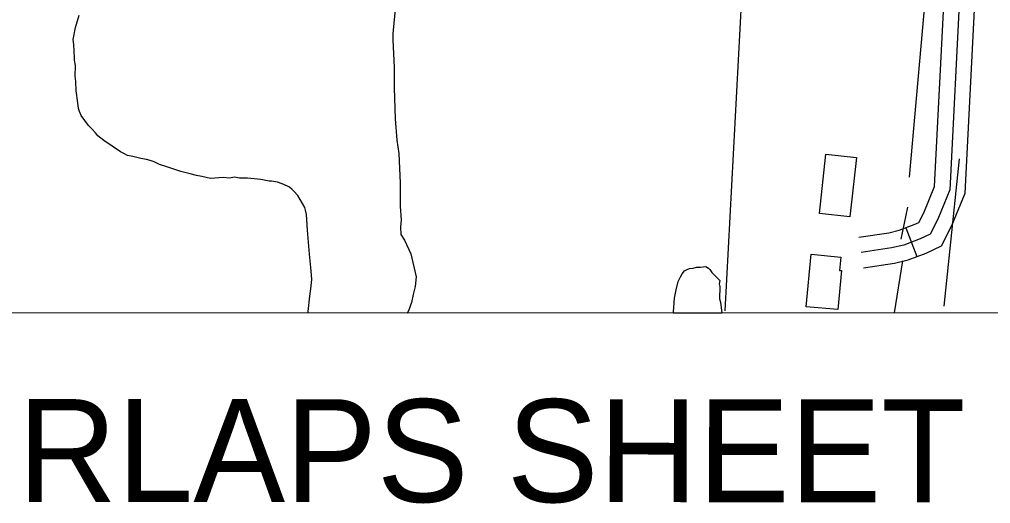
# Model space of a CAD drawing. Extents: x 3245246 to 3283090, y 806824 to 832173.
# Drawn here: x 3251445 to 3252390, y 812027 to 812498 of the extents above; entities that cross this region are included whole.
import ezdxf

# ---------------------------------------------------------------- set-up
doc = ezdxf.new("R2010")
doc.units = 0
for name, color, linetype in [('V-ANNO-TEXT', 7, 'Continuous'), ('V-BLDG-OTLN', 7, 'Continuous'), ('V-GRID-FRAM', 7, 'Continuous'), ('V-ROAD-CNTR', 7, 'Continuous'), ('V-SITE-VEGE', 7, 'Continuous'), ('V-SURV-IDEN', 7, 'Continuous'), ('V-TOPO-SHOR', 7, 'Continuous')]:
    doc.layers.add(name, color=color, linetype=linetype)

msp = doc.modelspace()

# ---------------------------------------------------------------- linework, layer by layer
at = {"layer": 'V-BLDG-OTLN'}
for points in [[(3252229.56, 812366.7), (3252259.25, 812363.43), (3252252.9, 812305.71), (3252223.2, 812308.98)], [(3252215.04, 812269.35), (3252244.08, 812266.68), (3252242.88, 812253.71), (3252244.71, 812253.54), (3252241.21, 812215.59), (3252210.36, 812218.43)]]:
    msp.add_lwpolyline(points, close=True, dxfattribs=at)
at = {"layer": 'V-GRID-FRAM'}
msp.add_lwpolyline([(3249428.77, 830400.05), (3280833.33, 830386.34), (3280833.33, 812199.58), (3249412.9, 812213.29), (3249428.77, 830400.05)], dxfattribs=at)
at = {"layer": 'V-ROAD-CNTR'}
msp.add_line((3252307.3, 812295.18), (3252317.89, 812267.11), dxfattribs=at)
for points in [[(3252261.51, 812285.93), (3252290.54, 812290.35), (3252300.87, 812292.76), (3252315.31, 812298.2), (3252319.95, 812300.43), (3252324.72, 812309.71), (3252335.07, 812335.3), (3252345.12, 812530.97), (3252342.57, 812544.56), (3252339.72, 812554.15), (3252335.34, 812566.45), (3252331.17, 812576.32), (3252325.45, 812583.48), (3252318.25, 812590.2), (3252310.47, 812594.29), (3252234.66, 812603.19), (3252221.09, 812607.7), (3252205.24, 812615.14), (3252191.76, 812625.54), (3252181.72, 812640.72), (3252175.29, 812656.43), (3252169.19, 812677.88), (3252166.95, 812707.35), (3252175.97, 812769.09)], [(3252360.19, 812531.98), (3252349.92, 812332.02), (3252338.37, 812303.46), (3252330.98, 812289.08), (3252321.21, 812284.4), (3252305.24, 812278.37), (3252293.38, 812275.6), (3252263.76, 812271.1)], [(3252266.01, 812256.27), (3252296.21, 812260.86), (3252309.61, 812263.99), (3252327.11, 812270.59), (3252342.01, 812277.74), (3252352.03, 812297.21), (3252364.77, 812328.73), (3252375.26, 812532.99)]]:
    msp.add_lwpolyline(points, dxfattribs=at)
at = {"layer": 'V-SITE-VEGE'}
for p, q in [((3251812.08, 812519.75), (3251809.58, 812497.64)), ((3251499.93, 812489.87), (3251503.35, 812501.88)), ((3251809.58, 812497.64), (3251808.55, 812483.7)), ((3251497.47, 812478.35), (3251499.93, 812489.87)), ((3251808.55, 812483.7), (3251808.53, 812477.94)), ((3251498.41, 812473.54), (3251497.47, 812478.35)), ((3251498.84, 812460.55), (3251498.41, 812473.54)), ((3251808.53, 812477.94), (3251809.85, 812451.01)), ((3251498.83, 812458.15), (3251498.84, 812460.55)), ((3251499.76, 812452.86), (3251498.83, 812458.15)), ((3251499.72, 812442.76), (3251499.76, 812452.86)), ((3251809.85, 812451.01), (3251809.77, 812431.3)), ((3251500.18, 812437.47), (3251499.72, 812442.76)), ((3251500.62, 812428.33), (3251500.18, 812437.47)), ((3251502.01, 812416.79), (3251500.62, 812428.33)), ((3251809.77, 812431.3), (3251810.59, 812401)), ((3251502.95, 812411.01), (3251502.01, 812416.79)), ((3251503.89, 812408.13), (3251502.95, 812411.01)), ((3251505.32, 812404.27), (3251503.89, 812408.13)), ((3251512.49, 812394.63), (3251505.32, 812404.27)), ((3251810.59, 812401), (3251812.43, 812380.32)), ((3251515.83, 812391.25), (3251512.49, 812394.63)), ((3251519.19, 812387.39), (3251515.83, 812391.25)), ((3251521.58, 812384.49), (3251519.19, 812387.39)), ((3251527.33, 812380.14), (3251521.58, 812384.49)), ((3251543.62, 812369.01), (3251527.33, 812380.14)), ((3251812.43, 812380.32), (3251814.29, 812367.33)), ((3251546.98, 812367.55), (3251543.62, 812369.01)), ((3251550.34, 812365.61), (3251546.98, 812367.55)), ((3251555.63, 812364.63), (3251550.34, 812365.61)), ((3251563.31, 812362.67), (3251555.63, 812364.63)), ((3251569.07, 812361.68), (3251563.31, 812362.67)), ((3251572.43, 812360.71), (3251569.07, 812361.68)), ((3251576.27, 812359.25), (3251572.43, 812360.71)), ((3251581.55, 812356.82), (3251576.27, 812359.25)), ((3251814.29, 812367.33), (3251815.6, 812338.48)), ((3251588.75, 812354.39), (3251581.55, 812356.82)), ((3251602.2, 812350), (3251588.75, 812354.39)), ((3251611.32, 812347.55), (3251602.2, 812350)), ((3251617.56, 812346.09), (3251611.32, 812347.55)), ((3251622.85, 812345.1), (3251617.56, 812346.09)), ((3251631.01, 812343.14), (3251622.85, 812345.1)), ((3251643.52, 812344.05), (3251631.01, 812343.14)), ((3251649.76, 812343.54), (3251643.52, 812344.05)), ((3251654.57, 812344.48), (3251649.76, 812343.54)), ((3251659.38, 812343.5), (3251654.57, 812344.48)), ((3251667.07, 812343.46), (3251659.38, 812343.5)), ((3251680.04, 812341.96), (3251667.07, 812343.46)), ((3251684.85, 812340.98), (3251680.04, 812341.96)), ((3251688.21, 812340.48), (3251684.85, 812340.98)), ((3251690.61, 812340.47), (3251688.21, 812340.48)), ((3251696.38, 812339.49), (3251690.61, 812340.47)), ((3251700.7, 812338.03), (3251696.38, 812339.49)), ((3251705.95, 812335.55), (3251700.7, 812338.03)), ((3251707.9, 812334.63), (3251705.95, 812335.55)), ((3251710.29, 812332.7), (3251707.9, 812334.63)), ((3251712.2, 812330.76), (3251710.29, 812332.7)), ((3251716.03, 812326.42), (3251712.2, 812330.76)), ((3251815.6, 812338.48), (3251815.51, 812315.89)), ((3251722.71, 812314.85), (3251716.03, 812326.42)), ((3251723.66, 812312.44), (3251722.71, 812314.85)), ((3251724.61, 812308.11), (3251723.66, 812312.44)), ((3251815.51, 812315.89), (3251816.41, 812302.9)), ((3251725.5, 812292.73), (3251724.61, 812308.11)), ((3251816.41, 812302.9), (3251815.9, 812295.69)), ((3251727.32, 812269.64), (3251725.5, 812292.73)), ((3251815.9, 812295.69), (3251816.35, 812288.48)), ((3251816.35, 812288.48), (3251819.69, 812283.17)), ((3251819.69, 812283.17), (3251825.88, 812269.69)), ((3251728.71, 812256.65), (3251727.32, 812269.64)), ((3251825.88, 812269.69), (3251831.07, 812247.54)), ((3251729.62, 812245.11), (3251728.71, 812256.65)), ((3252094.56, 812254.56), (3252096.97, 812255.51)), ((3252096.97, 812255.51), (3252100.34, 812255.97)), ((3252100.34, 812255.97), (3252103.71, 812256.92)), ((3252103.71, 812256.92), (3252107.56, 812256.9)), ((3252107.56, 812256.9), (3252112.84, 812257.36)), ((3252112.84, 812257.36), (3252115.24, 812255.91)), ((3252115.24, 812255.91), (3252116.68, 812254.46)), ((3251831.07, 812247.54), (3251830.07, 812237.94)), ((3252085.86, 812243.06), (3252088.28, 812247.37)), ((3252088.28, 812247.37), (3252089.74, 812250.25)), ((3252089.74, 812250.25), (3252092.16, 812253.13)), ((3252092.16, 812253.13), (3252094.56, 812254.56)), ((3252116.68, 812254.46), (3252118.59, 812251.57)), ((3252118.59, 812251.57), (3252126.25, 812243.84)), ((3251727.62, 812228.77), (3251729.11, 812238.38)), ((3251729.11, 812238.38), (3251729.62, 812245.11)), ((3251830.07, 812237.94), (3251828.11, 812230.25)), ((3252083.9, 812234.89), (3252085.86, 812243.06)), ((3252126.25, 812243.84), (3252125.75, 812240.48)), ((3252125.75, 812240.48), (3252126.22, 812238.07)), ((3252126.22, 812238.07), (3252126.17, 812226.05)), ((3251726.11, 812213.88), (3251727.62, 812228.77)), ((3251828.11, 812230.25), (3251826.63, 812222.57)), ((3252081.4, 812213.27), (3252082.42, 812226.72)), ((3252082.42, 812226.72), (3252083.9, 812234.89)), ((3251826.63, 812222.57), (3251823.71, 812214.41)), ((3252126.17, 812226.05), (3252127.11, 812222.68)), ((3252127.11, 812222.68), (3252128.18, 812212.1)), ((3251726.11, 812212.28), (3251726.11, 812213.88)), ((3251822.4, 812212.24), (3251726.11, 812212.28)), ((3251823.71, 812214.41), (3251822.4, 812212.24)), ((3252081.26, 812212.12), (3252081.4, 812213.27)), ((3252128.18, 812212.1), (3252081.26, 812212.12))]:
    msp.add_line(p, q, dxfattribs=at)
at = {"layer": 'V-TOPO-SHOR'}
for p, q in [((3252149.42, 812559.25), (3252131.37, 812214.28)), ((3252328.42, 812546.15), (3252310.43, 812344.38)), ((3252344.55, 812219.07), (3252359.25, 812362.26)), ((3252308.79, 812315.09), (3252302.27, 812284.18)), ((3252303.88, 812263.02), (3252295.72, 812212.58))]:
    msp.add_line(p, q, dxfattribs=at)

# ---------------------------------------------------------------- texts
at = {"layer": 'V-ANNO-TEXT'}
msp.add_text('OVERLAPS SHEET 17', height=100, rotation=359.97501, dxfattribs=at).set_placement((3251161.17, 812028.7))
at = {"layer": 'V-SURV-IDEN'}
msp.add_text('2014+79.2', height=100, rotation=75.45344, dxfattribs=at).set_placement((3251334.79, 812286.06))

doc.saveas('drawing.dxf')
